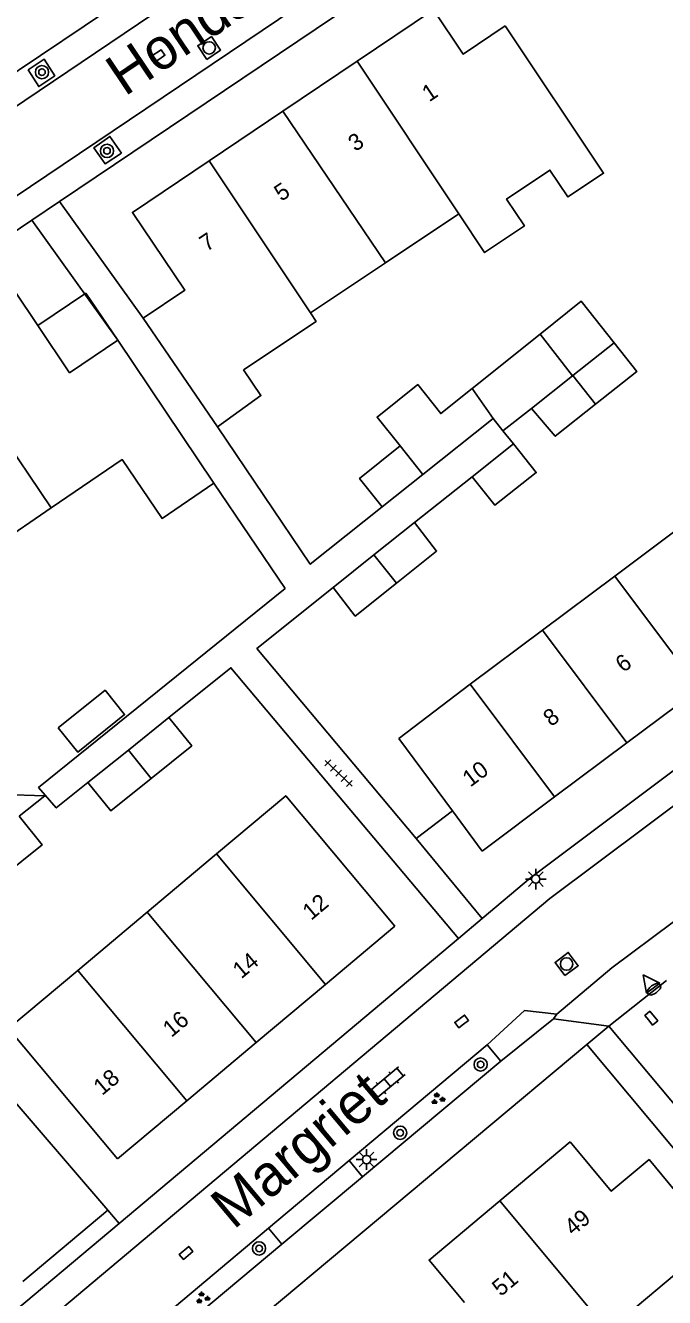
# Model space of a CAD drawing. Extents: x 136000 to 141014, y 402000 to 403500.
# Drawn here: x 137260.6 to 137299.2, y 402087.3 to 402164.2 of the extents above; entities that cross this region are included whole.
import ezdxf

# ---------------------------------------------------------------- set-up
doc = ezdxf.new("R2010")
doc.units = 0
for name, color, linetype in [('gg-afsc-erfafscheiding', 7, 'Continuous'), ('gg-afsc-hekwerk', 7, 'Continuous'), ('gg-afsc-muur', 7, 'Continuous'), ('gg-anno-huisnummerreeks BGT', 7, 'Continuous'), ('gg-anno-openbare ruimte label', 7, 'Continuous'), ('gg-bbg-gedigitaliseerde bebouwing', 7, 'Continuous'), ('gg-bbg-gedigitaliseerde bijgebouw', 7, 'Continuous'), ('gg-bbg-hoofdgebouw', 7, 'Continuous'), ('gg-bbg-luifel en loopbrug', 7, 'Continuous'), ('gg-bbg-tussenscheiding', 7, 'Continuous'), ('gg-knt-verharding', 7, 'Continuous'), ('gg-knt-verharding nz', 7, 'Continuous'), ('gt-grn-groengrens', 7, 'Continuous'), ('gt-grn-weggrens', 7, 'Continuous'), ('gt-symb-boom', 7, 'Continuous'), ('gt-symb-brandkraan', 7, 'Continuous'), ('gt-symb-groenvak', 7, 'Continuous'), ('gt-symb-klinker verharding', 7, 'Continuous'), ('gt-symb-kolk', 7, 'Continuous'), ('gt-symb-lichtmast', 7, 'Continuous'), ('gt-symb-rioolschacht', 7, 'Continuous'), ('gt-symb-tegel verharding', 7, 'Continuous'), ('gt-symb-waterafsluiter', 7, 'Continuous')]:
    doc.layers.add(name, color=color, linetype=linetype)

# ---------------------------------------------------------------- blocks, each defined once
blk = doc.blocks.new('gt0-BOOM')
at = {"layer": 'gt-symb-boom'}
for radius in [0.4, 0.2]:
    blk.add_circle((0, 0), radius, dxfattribs=at)
blk = doc.blocks.new('gt0-KOLK')
at = {"layer": 'gt-symb-kolk'}
blk.add_lwpolyline([(0, 0), (0.375, 0), (0.375, 0.4), (-0.375, 0.4), (-0.375, 0), (0, 0)], dxfattribs=at)
blk = doc.blocks.new('gt0-RS')
at = {"layer": 'gt-symb-rioolschacht'}
blk.add_lwpolyline([(-0.5, -0.5), (0.5, -0.5), (0.5, 0.5), (-0.5, 0.5)], close=True, dxfattribs=at)
blk.add_circle((0, 0), 0.375, dxfattribs=at)
blk = doc.blocks.new('gt0-TEG1')
at = {"layer": 'gt-symb-tegel verharding'}
for p, q in [((-1.125, 0), (1.125, 0)), ((-0.9, -0.25), (-0.9, 0.25)), ((-0.45, -0.25), (-0.45, 0.25)), ((0, -0.25), (0, 0.25)), ((0.45, -0.25), (0.45, 0.25)), ((0.9, -0.25), (0.9, 0.25))]:
    blk.add_line(p, q, dxfattribs=at)
blk = doc.blocks.new('gt0-GRVAK')
at = {"layer": 'gt-symb-groenvak'}
for p, q in [((-0.11, 0.189), (-0.228, 0.24)), ((-0.182, 0.153), (0.088, 0.153)), ((-0.091, 0.211), (-0.156, 0.322)), ((-0.047, 0.214), (-0.047, 0.393)), ((-0.004, 0.211), (0.061, 0.322)), ((0.015, 0.189), (0.133, 0.24)), ((0.262, -0.052), (0.197, 0.059)), ((0.305, -0.049), (0.305, 0.13)), ((0.349, -0.052), (0.414, 0.059)), ((-0.245, -0.228), (-0.363, -0.177)), ((-0.318, -0.264), (-0.047, -0.264)), ((-0.226, -0.206), (-0.291, -0.095)), ((-0.183, -0.203), (-0.183, -0.024)), ((-0.139, -0.206), (-0.074, -0.095)), ((-0.12, -0.228), (-0.002, -0.177)), ((0.243, -0.074), (0.125, -0.023)), ((0.17, -0.11), (0.441, -0.11)), ((0.368, -0.074), (0.486, -0.023))]:
    blk.add_line(p, q, dxfattribs=at)
blk = doc.blocks.new('gt0-WAFSL')
at = {"layer": 'gt-symb-waterafsluiter'}
for p, q in [((-0.5, -0.333), (0, 0.667)), ((0, 0.667), (0.5, -0.333)), ((0.5, -0.333), (-0.5, -0.333))]:
    blk.add_line(p, q, dxfattribs=at)
blk = doc.blocks.new('gt0-BR')
at = {"layer": 'gt-symb-brandkraan'}
for centre, radius, start, end in [((-0.244, 0), 0.206, 107.56694, 252.43307), ((0.599, -2.664), 3, 106.89205, 107.56694), ((0, -0.691), 0.938, 73.10799, 106.89205), ((-0.599, -2.664), 3, 72.43309, 73.10799), ((0.244, 0), 0.206, 287.56695, 72.43309), ((0.599, 2.664), 3, 252.43307, 253.10797), ((0, 0.691), 0.938, 253.10797, 286.89206), ((-0.599, 2.664), 3, 286.89206, 287.56695)]:
    blk.add_arc(centre, radius, start, end, dxfattribs=at)
blk = doc.blocks.new('gt0-LMAST')
at = {"layer": 'gt-symb-lichtmast'}
for p, q in [((-0.182, 0.173), (-0.447, 0.438)), ((-0.005, 0.246), (-0.005, 0.621)), ((0.172, 0.173), (0.437, 0.438)), ((-0.255, -0.004), (-0.63, -0.004)), ((-0.182, -0.181), (-0.447, -0.446)), ((-0.005, -0.254), (-0.005, -0.629)), ((0.437, -0.446), (0.172, -0.181)), ((0.245, -0.004), (0.62, -0.004))]:
    blk.add_line(p, q, dxfattribs=at)
blk.add_circle((-0.005, -0.004), 0.25, dxfattribs=at)
blk = doc.blocks.new('gt0-KL1')
at = {"layer": 'gt-symb-klinker verharding'}
for p, q in [((-1.15, 0.3), (1.15, 0.3)), ((-1, -0.3), (-1, 0.3)), ((-0.5, 0.3), (-0.5, 0.45)), ((0, -0.3), (0, 0.3)), ((0.5, 0.3), (0.5, 0.45)), ((1, -0.3), (1, 0.3)), ((-1.15, -0.3), (1.15, -0.3)), ((-0.5, -0.45), (-0.5, -0.3)), ((0.5, -0.45), (0.5, -0.3))]:
    blk.add_line(p, q, dxfattribs=at)

msp = doc.modelspace()

# ---------------------------------------------------------------- linework, layer by layer
at = {"layer": 'gg-afsc-erfafscheiding'}
for p, q in [((137289.431, 402139.729), (137290.07, 402138.94)), ((137271.953, 402136.563), (137276.269, 402130.198)), ((137284.08, 402134.19), (137287.58, 402136.96)), ((137288.185, 402110.246), (137284.193, 402115.094)), ((137251.296, 402109.209), (137265.538, 402092.614)), ((137294.518, 402102.635), (137306.847, 402087.832)), ((137265.538, 402092.614), (137266.221, 402091.818))]:
    msp.add_line(p, q, dxfattribs=at)
for points in [[(137276.269, 402130.198), (137261.355, 402118.166), (137262.426, 402116.935), (137264.34, 402118.47)], [(137284.193, 402115.094), (137274.557, 402126.57), (137279.17, 402130.27)], [(137286.757, 402109.047), (137272.989, 402125.407), (137269.24, 402122.4)]]:
    msp.add_lwpolyline(points, dxfattribs=at)
at = {"layer": 'gg-afsc-hekwerk'}
msp.add_line((137286.387, 402116.753), (137284.193, 402115.094), dxfattribs=at)
at = {"layer": 'gg-afsc-muur'}
msp.add_lwpolyline([(137272.165, 402139.982), (137277.785, 402131.669), (137282.14, 402135.13)], dxfattribs=at)
at = {"layer": 'gg-bbg-gedigitaliseerde bebouwing'}
for p, q in [((137282.326, 402149.893), (137286.767, 402152.852)), ((137277.791, 402146.871), (137282.326, 402149.893)), ((137262.121, 402135.083), (137257.567, 402131.974)), ((137300.569, 402134.208), (137296.199, 402130.944)), ((137296.199, 402130.944), (137291.828, 402127.679)), ((137291.828, 402127.679), (137287.457, 402124.415)), ((137287.457, 402124.415), (137283.136, 402121.123)), ((137272.108, 402114.15), (137267.914, 402110.629)), ((137267.914, 402110.629), (137263.721, 402107.109))]:
    msp.add_line(p, q, dxfattribs=at)
for points in [[(137289.58, 402164.225), (137295.521, 402155.307), (137293.365, 402153.871), (137292.283, 402155.495), (137289.659, 402153.747), (137290.741, 402152.123), (137288.325, 402150.513), (137286.767, 402152.852)], [(137273.752, 402143.427), (137278.139, 402146.349), (137277.791, 402146.871)], [(137273.752, 402143.427), (137274.802, 402141.864), (137272.165, 402139.982)], [(137262.121, 402135.083), (137266.416, 402137.994), (137268.82, 402134.442), (137271.953, 402136.563)], [(137282.91, 402109.78), (137276.3, 402117.67), (137272.108, 402114.15)], [(137263.721, 402107.109), (137259.53, 402103.59), (137266.12, 402095.72)], [(137295.798, 402085.336), (137299.82, 402088.7), (137300.717, 402087.543)]]:
    msp.add_lwpolyline(points, dxfattribs=at)
at = {"layer": 'gg-bbg-gedigitaliseerde bijgebouw'}
for p, q in [((137287.58, 402142.293), (137291.689, 402145.578)), ((137289.431, 402139.729), (137291.17, 402141.08)), ((137284.6, 402137.09), (137288.84, 402140.47)), ((137288.84, 402140.47), (137289.431, 402139.729)), ((137290.07, 402138.94), (137287.58, 402136.96)), ((137282.14, 402135.13), (137284.6, 402137.09)), ((137284.08, 402134.19), (137281.625, 402132.23)), ((137281.625, 402132.23), (137279.17, 402130.27)), ((137269.24, 402122.4), (137266.79, 402120.435)), ((137266.79, 402120.435), (137264.34, 402118.47))]:
    msp.add_line(p, q, dxfattribs=at)
for points in [[(137296.17, 402145.06), (137294.172, 402147.568), (137291.689, 402145.578)], [(137295.044, 402141.344), (137297.54, 402143.32), (137296.17, 402145.06)], [(137283.222, 402138.818), (137281.83, 402140.564), (137284.29, 402142.524), (137285.68, 402140.78), (137287.58, 402142.293)], [(137291.17, 402141.08), (137292.6, 402139.41), (137295.044, 402141.344)], [(137283.222, 402138.818), (137280.77, 402136.86), (137282.14, 402135.13)], [(137287.58, 402136.96), (137288.95, 402135.23), (137291.45, 402137.21), (137290.07, 402138.94)], [(137282.995, 402130.515), (137285.43, 402132.46), (137284.08, 402134.19)], [(137279.17, 402130.27), (137280.51, 402128.53), (137282.995, 402130.515)], [(137262.544, 402121.768), (137263.728, 402120.299), (137266.556, 402122.581), (137265.372, 402124.049), (137262.544, 402121.768)], [(137268.169, 402118.715), (137270.62, 402120.69), (137269.24, 402122.4)], [(137264.34, 402118.47), (137265.73, 402116.75), (137268.169, 402118.715)], [(137259.113, 402112.733), (137261.57, 402114.7), (137260.184, 402116.428)]]:
    msp.add_lwpolyline(points, dxfattribs=at)
at = {"layer": 'gg-bbg-hoofdgebouw'}
for p, q in [((137285.23, 402165.18), (137280.62, 402162.079)), ((137280.62, 402162.079), (137276.124, 402159.056)), ((137276.124, 402159.056), (137271.663, 402156.056)), ((137267.683, 402146.546), (137272.165, 402139.982)), ((137266.149, 402145.206), (137271.953, 402136.563)), ((137296.926, 402120.866), (137301.294, 402124.134)), ((137286.387, 402116.753), (137283.136, 402121.123)), ((137292.558, 402117.598), (137296.926, 402120.866)), ((137288.19, 402114.33), (137292.558, 402117.598)), ((137288.19, 402114.33), (137286.387, 402116.753)), ((137278.712, 402106.265), (137282.91, 402109.78)), ((137274.514, 402102.75), (137278.712, 402106.265)), ((137270.317, 402099.234), (137274.514, 402102.75)), ((137266.12, 402095.72), (137270.317, 402099.234)), ((137293.5, 402096.75), (137289.247, 402093.185))]:
    msp.add_line(p, q, dxfattribs=at)
for points in [[(137285.23, 402165.18), (137287.024, 402162.506), (137289.58, 402164.225)], [(137271.663, 402156.056), (137267.03, 402152.94), (137270.197, 402148.237), (137267.683, 402146.546)], [(137255.338, 402145.105), (137259.91, 402148.18), (137261.308, 402146.098)], [(137261.308, 402146.098), (137263.228, 402143.241), (137266.149, 402145.206)], [(137303.26, 402089.65), (137298.279, 402095.672), (137295.991, 402093.764), (137293.5, 402096.75)], [(137289.247, 402093.185), (137284.97, 402089.6), (137287.12, 402087.04)]]:
    msp.add_lwpolyline(points, dxfattribs=at)
at = {"layer": 'gg-bbg-luifel en loopbrug'}
for p in [(137261.308, 402146.098), (137266.149, 402145.206)]:
    msp.add_line(p, (137264.216, 402148.065), dxfattribs=at)
msp.add_lwpolyline([(137260.184, 402116.428), (137261.728, 402117.67), (137254.273, 402117.901), (137254.743, 402117.417)], dxfattribs=at)
at = {"layer": 'gg-bbg-tussenscheiding'}
for p, q in [((137280.62, 402162.079), (137286.767, 402152.852)), ((137276.124, 402159.056), (137282.326, 402149.893)), ((137271.663, 402156.056), (137277.791, 402146.871)), ((137293.64, 402143.05), (137291.689, 402145.578)), ((137255.338, 402145.105), (137262.121, 402135.083)), ((137296.17, 402145.06), (137293.668, 402143.072)), ((137291.17, 402141.08), (137293.64, 402143.05)), ((137293.668, 402143.072), (137293.64, 402143.05)), ((137293.668, 402143.072), (137295.044, 402141.344)), ((137288.84, 402140.47), (137287.58, 402142.293)), ((137283.222, 402138.818), (137284.6, 402137.09)), ((137281.625, 402132.23), (137282.995, 402130.515)), ((137301.294, 402124.134), (137296.199, 402130.944)), ((137296.926, 402120.866), (137291.828, 402127.679)), ((137292.558, 402117.598), (137287.457, 402124.415)), ((137266.79, 402120.435), (137268.169, 402118.715)), ((137278.712, 402106.265), (137272.108, 402114.15)), ((137274.514, 402102.75), (137267.914, 402110.629)), ((137270.317, 402099.234), (137263.721, 402107.109)), ((137289.247, 402093.185), (137295.798, 402085.336))]:
    msp.add_line(p, q, dxfattribs=at)
at = {"layer": 'gg-knt-verharding'}
for p, q in [((137240.512, 402148.349), (137272.753, 402170.015)), ((137262.622, 402153.606), (137260.939, 402152.473)), ((137267.683, 402146.546), (137262.622, 402153.606)), ((137260.939, 402152.473), (137244.968, 402141.724)), ((137266.149, 402145.206), (137260.939, 402152.473)), ((137288.185, 402110.246), (137286.757, 402109.047)), ((137286.757, 402109.047), (137266.221, 402091.818)), ((137261.275, 402074.842), (137294.518, 402102.635)), ((137280.138, 402095.623), (137288.48, 402102.62)), ((137288.48, 402102.62), (137289.31, 402101.62)), ((137289.31, 402101.62), (137280.95, 402094.636)), ((137280.138, 402095.623), (137280.95, 402094.636)), ((137266.221, 402091.818), (137252.937, 402080.673)), ((137267.253, 402084.817), (137275.252, 402091.526)), ((137276.069, 402090.559), (137275.252, 402091.526)), ((137276.069, 402090.559), (137268.057, 402083.866))]:
    msp.add_line(p, q, dxfattribs=at)
for points in [[(137294.749, 402175.294), (137294.778, 402175.249), (137262.622, 402153.606)], [(137260.717, 402161.551), (137261.69, 402162.207), (137262.333, 402161.204), (137261.36, 402160.548), (137260.717, 402161.551)], [(137266.368, 402156.526), (137265.377, 402155.876), (137264.697, 402156.85), (137265.671, 402157.528), (137266.368, 402156.526)], [(137329.678, 402141.636), (137291.11, 402112.7), (137288.185, 402110.246)]]:
    msp.add_lwpolyline(points, dxfattribs=at)
at = {"layer": 'gg-knt-verharding nz'}
for p, q in [((137243.996, 402143.169), (137293.836, 402176.694)), ((137294.518, 402102.635), (137295.84, 402103.74)), ((137275.252, 402091.526), (137280.138, 402095.623))]:
    msp.add_line(p, q, dxfattribs=at)
for points in [[(137241.492, 402146.891), (137300.223, 402186.478), (137300.935, 402189.541)], [(137330.724, 402140.22), (137292.27, 402111.45), (137240.03, 402067.6), (137233.87, 402067.6)], [(137292.694, 402104.466), (137296.031, 402107.261), (137299.75, 402110.04)], [(137288.48, 402102.62), (137290.747, 402104.679), (137292.694, 402104.466)], [(137295.84, 402103.74), (137351.68, 402037.11), (137351.634, 402034.404)]]:
    msp.add_lwpolyline(points, dxfattribs=at)
at = {"layer": 'gt-grn-groengrens'}
msp.add_line((137260.4, 402088.299), (137265.538, 402092.614), dxfattribs=at)
at = {"layer": 'gt-grn-weggrens'}
for p, q in [((137299.34, 402106.51), (137295.84, 402103.74)), ((137292.498, 402104.191), (137289.31, 402101.62)), ((137292.498, 402104.191), (137292.694, 402104.466)), ((137295.84, 402103.74), (137292.498, 402104.191)), ((137280.95, 402094.636), (137276.069, 402090.559))]:
    msp.add_line(p, q, dxfattribs=at)

# ---------------------------------------------------------------- block references
at = {"layer": 'gt-symb-boom'}
for p in [(137261.56, 402161.419), (137265.492, 402156.655), (137288.09, 402101.426), (137283.227, 402097.299), (137274.688, 402090.306)]:
    msp.add_blockref('gt0-BOOM', p, dxfattribs=at)
at = {"layer": 'gt-symb-brandkraan', "rotation": 36.789699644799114}
msp.add_blockref('gt0-BR', (137298.58, 402105.975), dxfattribs=at)
at = {"layer": 'gt-symb-groenvak'}
for p in [(137285.484, 402099.345), (137271.259, 402087.303)]:
    msp.add_blockref('gt0-GRVAK', p, dxfattribs=at)
at = {"layer": 'gt-symb-klinker verharding', "rotation": 40.01095772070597}
msp.add_blockref('gt0-KL1', (137282.442, 402100.319), dxfattribs=at)
at = {"layer": 'gt-symb-kolk'}
for p, rotation in [((137268.679, 402162.232), 33.992039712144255), ((137287.063, 402103.869), 36.789699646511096), ((137298.254, 402104.096), -50.19442890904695), ((137270.402, 402089.881), 40.0109577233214)]:
    msp.add_blockref('gt0-KOLK', p, dxfattribs=dict(at, rotation=rotation))
at = {"layer": 'gt-symb-lichtmast'}
for p in [(137291.428, 402112.638), (137281.197, 402095.68)]:
    msp.add_blockref('gt0-LMAST', p, dxfattribs=at)
at = {"layer": 'gt-symb-rioolschacht'}
for p, rotation in [((137271.671, 402162.883), 33.992039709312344), ((137293.289, 402107.498), 36.789699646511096)]:
    msp.add_blockref('gt0-RS', p, dxfattribs=dict(at, rotation=rotation))
at = {"layer": 'gt-symb-tegel verharding', "rotation": -43.7035699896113}
msp.add_blockref('gt0-TEG1', (137279.498, 402119.033), dxfattribs=at)
at = {"layer": 'gt-symb-waterafsluiter', "rotation": 36.78969964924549}
msp.add_blockref('gt0-WAFSL', (137298.329, 402106.311), dxfattribs=at)

# ---------------------------------------------------------------- texts
at = {"layer": 'gg-anno-huisnummerreeks BGT'}
for s, rotation, p in [('1', 33.9, (137284.977, 402159.586)), ('3', 33.9, (137280.512, 402156.583)), ('5', 33.9, (137276.034, 402153.572)), ('7', 33.9, (137271.52, 402150.536)), ('6', 36.8, (137296.719, 402125.083)), ('8', 36.8, (137292.351, 402121.815)), ('10', 36.8, (137287.465, 402118.16)), ('12', 39.9, (137277.84, 402110.101)), ('14', 39.9, (137273.616, 402106.565)), ('16', 39.9, (137269.39, 402103.025)), ('18', 39.9, (137265.194, 402099.511)), ('49', 39.9, (137293.682, 402091.032)), ('51', 39.9, (137289.307, 402087.365))]:
    msp.add_text(s, height=1, rotation=rotation, dxfattribs=at).set_placement(p)
at = {"layer": 'gg-anno-openbare ruimte label'}
for s, rotation, p in [('Hondsdraf', 33.9, (137266.563, 402159.915)), ('Margriet', 40, (137273.144, 402091.395))]:
    msp.add_text(s, height=2.5, rotation=rotation, dxfattribs=at).set_placement(p)

doc.saveas('drawing.dxf')
